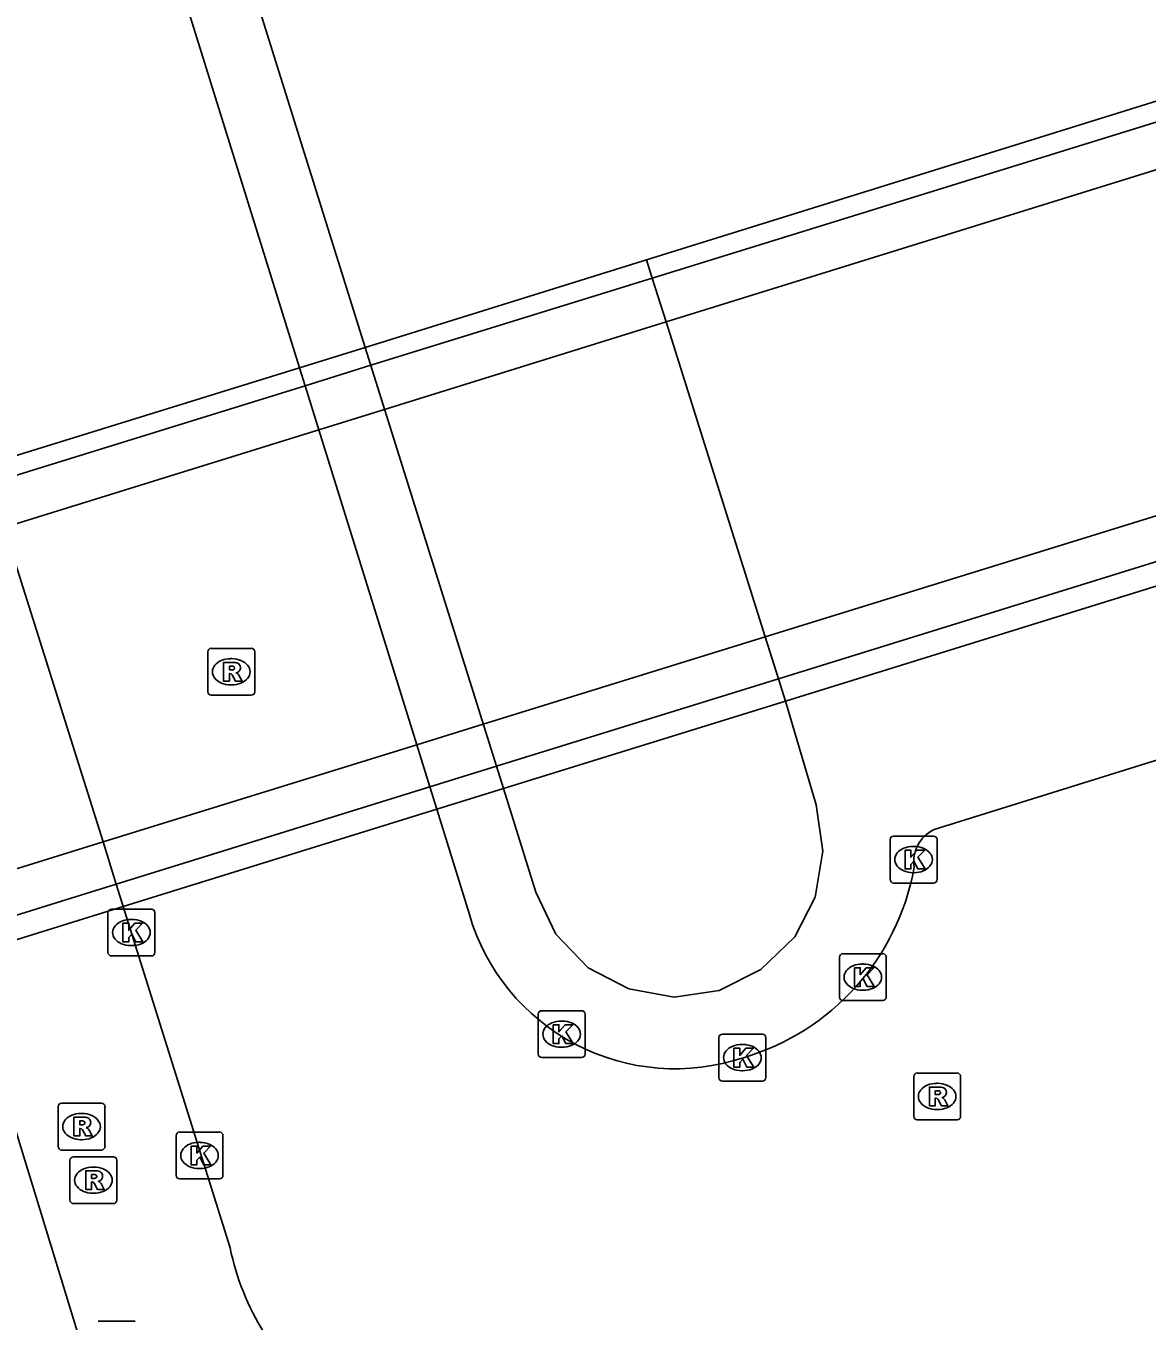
# Model space of a CAD drawing. Extents: x 160806 to 161707, y 383697 to 384148.
# Drawn here: x 161288.39 to 161312.3, y 383866.66 to 383894.3 of the extents above; entities that cross this region are included whole.
import ezdxf

# ---------------------------------------------------------------- set-up
doc = ezdxf.new("R2010")
doc.units = 0
for name, color, linetype in [('IMGEO_Dek', 7, 'Continuous'), ('IMGEO_Fietspad_open', 7, 'Continuous'), ('IMGEO_Kolk', 7, 'Continuous'), ('IMGEO_Muur', 7, 'Continuous'), ('IMGEO_OVBaan_gesloten', 7, 'Continuous'), ('IMGEO_Pand', 7, 'Continuous'), ('IMGEO_Rioolput', 7, 'Continuous'), ('IMGEO_Voetpad_open', 7, 'Continuous'), ('IMGEO_Wegwijzer', 7, 'Continuous')]:
    doc.layers.add(name, color=color, linetype=linetype)

msp = doc.modelspace()

# ---------------------------------------------------------------- linework, layer by layer
at = {"layer": 'IMGEO_Dek'}
msp.add_lwpolyline([(161302.038, 383887.98), (161301.743, 383888.915), (161301.62, 383889.306), (161295.624, 383887.436), (161294.221, 383887.002), (161287.509, 383884.926), (161284.106, 383883.873), (161278.902, 383882.264), (161278.108, 383882.018), (161278.23, 383881.626), (161278.509, 383880.732), (161280.618, 383873.97), (161280.9, 383873.066), (161281.046, 383872.599), (161281.82, 383872.838), (161287.026, 383874.44), (161290.463, 383875.507), (161297.147, 383877.582), (161298.569, 383878.023), (161304.585, 383879.891), (161304.435, 383880.368), (161304.154, 383881.259)], close=True, dxfattribs=at)
at = {"layer": 'IMGEO_Fietspad_open'}
msp.add_lwpolyline([(161278.829, 383900.925), (161284.106, 383883.873), (161284.226, 383883.485), (161284.52, 383882.537), (161286.598, 383875.822), (161286.877, 383874.92), (161287.026, 383874.44), (161289.642, 383865.914)], dxfattribs=at)
at = {"layer": 'IMGEO_Kolk'}
for p, q in [((161306.816, 383876.083), (161306.816, 383876.935)), ((161306.891, 383877.009), (161307.743, 383877.009)), ((161307.304, 383876.789), (161307.329, 383876.789)), ((161307.817, 383876.935), (161307.817, 383876.083)), ((161307.327, 383876.229), (161307.302, 383876.229)), ((161307.743, 383876.009), (161306.891, 383876.009)), ((161290.211, 383875.452), (161291.063, 383875.452)), ((161290.136, 383874.526), (161290.136, 383875.378)), ((161290.624, 383875.232), (161290.649, 383875.232)), ((161291.137, 383875.378), (161291.137, 383874.526)), ((161290.647, 383874.672), (161290.622, 383874.672)), ((161291.063, 383874.452), (161290.211, 383874.452)), ((161305.734, 383873.575), (161305.734, 383874.427)), ((161305.809, 383874.501), (161306.661, 383874.501)), ((161306.735, 383874.427), (161306.735, 383873.575)), ((161306.222, 383874.281), (161306.247, 383874.281)), ((161306.661, 383873.501), (161305.809, 383873.501)), ((161306.245, 383873.721), (161306.22, 383873.721)), ((161299.311, 383872.358), (161299.311, 383873.21)), ((161299.386, 383873.284), (161300.238, 383873.284)), ((161300.312, 383873.21), (161300.312, 383872.358)), ((161299.799, 383873.064), (161299.824, 383873.064)), ((161303.165, 383871.857), (161303.165, 383872.709)), ((161303.24, 383872.783), (161304.092, 383872.783)), ((161304.166, 383872.709), (161304.166, 383871.857)), ((161299.822, 383872.504), (161299.797, 383872.504)), ((161303.653, 383872.563), (161303.678, 383872.563)), ((161300.238, 383872.284), (161299.386, 383872.284)), ((161303.676, 383872.003), (161303.651, 383872.003)), ((161304.092, 383871.783), (161303.24, 383871.783)), ((161291.663, 383870.696), (161292.515, 383870.696)), ((161291.588, 383869.77), (161291.588, 383870.622)), ((161292.076, 383870.476), (161292.101, 383870.476)), ((161292.589, 383870.622), (161292.589, 383869.77)), ((161292.099, 383869.916), (161292.074, 383869.916)), ((161292.515, 383869.696), (161291.663, 383869.696))]:
    msp.add_line(p, q, dxfattribs=at)
for points in [[(161306.816, 383876.083), (161306.816, 383876.935)], [(161306.891, 383877.009), (161307.743, 383877.009)], [(161307.817, 383876.935), (161307.817, 383876.083)], [(161307.137, 383876.709), (161307.26, 383876.709), (161307.26, 383876.558), (161307.39, 383876.709), (161307.554, 383876.709), (161307.408, 383876.558), (161307.561, 383876.309), (161307.409, 383876.309), (161307.324, 383876.473), (161307.26, 383876.406), (161307.26, 383876.309), (161307.137, 383876.309), (161307.137, 383876.709)], [(161307.743, 383876.009), (161306.891, 383876.009)], [(161290.211, 383875.452), (161291.063, 383875.452)], [(161290.136, 383874.526), (161290.136, 383875.378)], [(161290.457, 383875.152), (161290.58, 383875.152), (161290.58, 383875.001), (161290.71, 383875.152), (161290.874, 383875.152), (161290.728, 383875.001), (161290.881, 383874.752), (161290.729, 383874.752), (161290.644, 383874.916), (161290.58, 383874.849), (161290.58, 383874.752), (161290.457, 383874.752), (161290.457, 383875.152)], [(161291.137, 383875.378), (161291.137, 383874.526)], [(161291.063, 383874.452), (161290.211, 383874.452)], [(161305.734, 383873.575), (161305.734, 383874.427)], [(161305.809, 383874.501), (161306.661, 383874.501)], [(161306.735, 383874.427), (161306.735, 383873.575)], [(161306.055, 383874.201), (161306.178, 383874.201), (161306.178, 383874.05), (161306.308, 383874.201), (161306.472, 383874.201), (161306.326, 383874.05), (161306.479, 383873.801), (161306.327, 383873.801), (161306.242, 383873.965), (161306.178, 383873.898), (161306.178, 383873.801), (161306.055, 383873.801), (161306.055, 383874.201)], [(161306.661, 383873.501), (161305.809, 383873.501)], [(161299.311, 383872.358), (161299.311, 383873.21)], [(161299.386, 383873.284), (161300.238, 383873.284)], [(161300.312, 383873.21), (161300.312, 383872.358)], [(161299.632, 383872.984), (161299.755, 383872.984), (161299.755, 383872.833), (161299.885, 383872.984), (161300.049, 383872.984), (161299.903, 383872.833), (161300.056, 383872.584), (161299.904, 383872.584), (161299.819, 383872.748), (161299.755, 383872.681), (161299.755, 383872.584), (161299.632, 383872.584), (161299.632, 383872.984)], [(161303.165, 383871.857), (161303.165, 383872.709)], [(161303.24, 383872.783), (161304.092, 383872.783)], [(161304.166, 383872.709), (161304.166, 383871.857)], [(161303.486, 383872.483), (161303.609, 383872.483), (161303.609, 383872.332), (161303.739, 383872.483), (161303.903, 383872.483), (161303.757, 383872.332), (161303.91, 383872.083), (161303.758, 383872.083), (161303.673, 383872.247), (161303.609, 383872.18), (161303.609, 383872.083), (161303.486, 383872.083), (161303.486, 383872.483)], [(161300.238, 383872.284), (161299.386, 383872.284)], [(161304.092, 383871.783), (161303.24, 383871.783)], [(161291.663, 383870.696), (161292.515, 383870.696)], [(161291.588, 383869.77), (161291.588, 383870.622)], [(161292.589, 383870.622), (161292.589, 383869.77)], [(161291.909, 383870.396), (161292.032, 383870.396), (161292.032, 383870.245), (161292.162, 383870.396), (161292.326, 383870.396), (161292.18, 383870.245), (161292.333, 383869.996), (161292.181, 383869.996), (161292.096, 383870.16), (161292.032, 383870.093), (161292.032, 383869.996), (161291.909, 383869.996), (161291.909, 383870.396)], [(161292.515, 383869.696), (161291.663, 383869.696)]]:
    msp.add_lwpolyline(points, dxfattribs=at)
for centre, start, end in [((161306.893, 383876.933), 91.552, 178.448), ((161306.893, 383876.933), 91.552, 178.448), ((161307.741, 383876.933), 1.552, 88.448), ((161307.741, 383876.933), 1.552, 88.448), ((161306.893, 383876.085), 181.552, 268.448), ((161306.893, 383876.085), 181.552, 268.448), ((161307.741, 383876.085), 271.552, 358.448), ((161307.741, 383876.085), 271.552, 358.448), ((161290.213, 383875.376), 91.552, 178.448), ((161290.213, 383875.376), 91.552, 178.448), ((161291.061, 383875.376), 1.552, 88.448), ((161291.061, 383875.376), 1.552, 88.448), ((161290.213, 383874.528), 181.552, 268.448), ((161290.213, 383874.528), 181.552, 268.448), ((161291.061, 383874.528), 271.552, 358.448), ((161291.061, 383874.528), 271.552, 358.448), ((161305.811, 383874.425), 91.552, 178.448), ((161305.811, 383874.425), 91.552, 178.448), ((161306.659, 383874.425), 1.552, 88.448), ((161306.659, 383874.425), 1.552, 88.448), ((161305.811, 383873.577), 181.552, 268.448), ((161305.811, 383873.577), 181.552, 268.448), ((161306.659, 383873.577), 271.552, 358.448), ((161306.659, 383873.577), 271.552, 358.448), ((161299.388, 383873.208), 91.552, 178.448), ((161299.388, 383873.208), 91.552, 178.448), ((161300.236, 383873.208), 1.552, 88.448), ((161300.236, 383873.208), 1.552, 88.448), ((161303.242, 383872.707), 91.552, 178.448), ((161303.242, 383872.707), 91.552, 178.448), ((161304.09, 383872.707), 1.552, 88.448), ((161304.09, 383872.707), 1.552, 88.448), ((161299.388, 383872.36), 181.552, 268.448), ((161299.388, 383872.36), 181.552, 268.448), ((161300.236, 383872.36), 271.552, 358.448), ((161300.236, 383872.36), 271.552, 358.448), ((161303.242, 383871.859), 181.552, 268.448), ((161303.242, 383871.859), 181.552, 268.448), ((161304.09, 383871.859), 271.552, 358.448), ((161304.09, 383871.859), 271.552, 358.448), ((161291.665, 383870.62), 91.552, 178.448), ((161291.665, 383870.62), 91.552, 178.448), ((161292.513, 383870.62), 1.552, 88.448), ((161292.513, 383870.62), 1.552, 88.448), ((161291.665, 383869.772), 181.552, 268.448), ((161291.665, 383869.772), 181.552, 268.448), ((161292.513, 383869.772), 271.552, 358.448), ((161292.513, 383869.772), 271.552, 358.448)]:
    msp.add_arc(centre, 0.0765, start, end, dxfattribs=at)
for centre, major_axis, ratio, start_param, end_param in [((161307.303, 383876.509), (-0.387, 0.002), 0.722429, 4.712389, 7.853982), ((161307.328, 383876.509), (-0.39, 0.002), 0.717154, 1.570796, 4.712389), ((161290.623, 383874.952), (-0.387, 0.002), 0.722429, 4.712389, 7.853982), ((161290.648, 383874.952), (-0.39, 0.002), 0.717154, 1.570796, 4.712389), ((161306.221, 383874.001), (-0.387, 0.002), 0.722429, 4.712389, 7.853982), ((161306.246, 383874.001), (-0.39, 0.002), 0.717154, 1.570796, 4.712389), ((161299.798, 383872.784), (-0.387, 0.002), 0.722429, 4.712389, 7.853982), ((161299.823, 383872.784), (-0.39, 0.002), 0.717154, 1.570796, 4.712389), ((161303.652, 383872.283), (-0.387, 0.002), 0.722429, 4.712389, 7.853982), ((161303.677, 383872.283), (-0.39, 0.002), 0.717154, 1.570796, 4.712389), ((161292.075, 383870.196), (-0.387, 0.002), 0.722429, 4.712389, 7.853982), ((161292.1, 383870.196), (-0.39, 0.002), 0.717154, 1.570796, 4.712389)]:
    msp.add_ellipse(centre, major_axis=major_axis, ratio=ratio, start_param=start_param, end_param=end_param, dxfattribs=at)
at = {"layer": 'IMGEO_Muur'}
for points in [[(161321.004, 383895.352), (161347.112, 383903.36), (161347.203, 383903.006), (161301.743, 383888.915)], [(161304.435, 383880.368), (161345.382, 383893.076), (161345.53, 383892.601), (161345.376, 383892.553)], [(161301.743, 383888.915), (161301.62, 383889.306), (161295.624, 383887.436), (161294.221, 383887.002), (161287.509, 383884.926), (161284.106, 383883.873), (161278.902, 383882.264), (161278.108, 383882.018), (161278.23, 383881.626)], [(161301.743, 383888.915), (161295.743, 383887.055), (161294.34, 383886.62), (161287.63, 383884.54), (161284.226, 383883.485), (161279.023, 383881.872), (161278.23, 383881.626)], [(161315.741, 383883.354), (161304.585, 383879.891)], [(161280.9, 383873.066), (161281.672, 383873.306), (161286.877, 383874.92), (161290.313, 383875.986), (161296.998, 383878.06), (161298.419, 383878.501), (161304.435, 383880.368)], [(161280.9, 383873.066), (161281.046, 383872.599), (161281.82, 383872.838), (161287.026, 383874.44), (161290.463, 383875.507), (161297.147, 383877.582), (161298.569, 383878.023), (161304.585, 383879.891), (161304.435, 383880.368)]]:
    msp.add_lwpolyline(points, dxfattribs=at)
at = {"layer": 'IMGEO_OVBaan_gesloten'}
for points in [[(161347.434, 383902.047), (161346.273, 383901.726), (161302.038, 383887.98)], [(161297.843, 383875.338), (161297.147, 383877.582), (161296.998, 383878.06), (161296.72, 383878.957), (161294.632, 383885.679), (161294.34, 383886.62), (161294.221, 383887.002), (161291.435, 383895.973)], [(161284.611, 383894.163), (161287.509, 383884.926), (161287.63, 383884.54), (161287.926, 383883.595), (161290.031, 383876.885), (161290.313, 383875.986), (161290.463, 383875.507), (161292.74, 383868.225)], [(161304.154, 383881.259), (161345.176, 383893.965)], [(161346.451, 383889.201), (161331.565, 383884.581), (161326.342, 383882.967), (161326.277, 383882.947), (161320.066, 383880.988), (161307.755, 383877.154)], [(161278.509, 383880.732), (161279.315, 383880.927), (161280.238, 383881.206), (161284.52, 383882.537), (161287.926, 383883.595), (161294.632, 383885.679), (161296.037, 383886.115), (161302.038, 383887.98)], [(161304.154, 383881.259), (161302.038, 383887.98)], [(161304.154, 383881.259), (161298.139, 383879.396), (161296.72, 383878.957), (161290.031, 383876.885), (161286.598, 383875.822), (161281.392, 383874.209), (161280.618, 383873.97)]]:
    msp.add_lwpolyline(points, dxfattribs=at)
for centre, radius, start, end in [((161308.094, 383876.457), 0.775, 115.927, 188.8282), ((161302.23, 383877.252), 5.179, 286.3359, 349.8366), ((161302.234, 383876.619), 4.574, 196.2647, 288.5225), ((161298.191, 383869.353), 5.566, 191.6904, 232.0292)]:
    msp.add_arc(centre, radius, start, end, dxfattribs=at)
at = {"layer": 'IMGEO_Pand'}
for points in [[(161294.446, 383897.292), (161293.245, 383895.038), (161295.624, 383887.436), (161298.569, 383878.023), (161299.26, 383875.816), (161299.686, 383874.916), (161300.38, 383874.2), (161301.246, 383873.751), (161302.21, 383873.571), (161303.173, 383873.717), (161304.058, 383874.166), (161304.783, 383874.861), (161305.221, 383875.707), (161305.383, 383876.689), (161305.243, 383877.676), (161304.585, 383879.891)], [(161301.743, 383888.915), (161301.62, 383889.306), (161321.004, 383895.352)], [(161302.038, 383887.98), (161301.743, 383888.915)], [(161304.154, 383881.259), (161302.038, 383887.98)], [(161304.435, 383880.368), (161304.154, 383881.259)], [(161304.585, 383879.891), (161304.435, 383880.368)]]:
    msp.add_lwpolyline(points, dxfattribs=at)
at = {"layer": 'IMGEO_Rioolput'}
for p, q in [((161292.265, 383880.09), (161292.265, 383880.942)), ((161292.34, 383881.016), (161293.192, 383881.016)), ((161293.266, 383880.942), (161293.266, 383880.09)), ((161292.753, 383880.796), (161292.778, 383880.796)), ((161292.776, 383880.236), (161292.751, 383880.236)), ((161293.192, 383880.016), (161292.34, 383880.016)), ((161307.319, 383871.029), (161307.319, 383871.881)), ((161307.394, 383871.955), (161308.246, 383871.955)), ((161308.32, 383871.881), (161308.32, 383871.029)), ((161307.807, 383871.735), (161307.832, 383871.735)), ((161289.147, 383871.312), (161289.999, 383871.312)), ((161289.072, 383870.386), (161289.072, 383871.238)), ((161289.56, 383871.092), (161289.585, 383871.092)), ((161290.073, 383871.238), (161290.073, 383870.386)), ((161307.83, 383871.175), (161307.805, 383871.175)), ((161308.246, 383870.955), (161307.394, 383870.955)), ((161289.583, 383870.532), (161289.558, 383870.532)), ((161289.999, 383870.312), (161289.147, 383870.312)), ((161289.401, 383870.168), (161290.253, 383870.168)), ((161289.326, 383869.242), (161289.326, 383870.094)), ((161289.814, 383869.948), (161289.839, 383869.948)), ((161290.327, 383870.094), (161290.327, 383869.242)), ((161289.837, 383869.388), (161289.812, 383869.388)), ((161290.253, 383869.168), (161289.401, 383869.168))]:
    msp.add_line(p, q, dxfattribs=at)
for points in [[(161292.265, 383880.09), (161292.265, 383880.942)], [(161292.34, 383881.016), (161293.192, 383881.016)], [(161293.266, 383880.942), (161293.266, 383880.09)], [(161292.854, 383880.714), (161292.602, 383880.716), (161292.602, 383880.316)], [(161292.602, 383880.316), (161292.726, 383880.316), (161292.726, 383880.478), (161292.737, 383880.478)], [(161292.78, 383880.635), (161292.726, 383880.635), (161292.726, 383880.554)], [(161292.726, 383880.554), (161292.778, 383880.554)], [(161292.784, 383880.449), (161292.855, 383880.316), (161292.995, 383880.316), (161292.93, 383880.442)], [(161293.192, 383880.016), (161292.34, 383880.016)], [(161307.319, 383871.029), (161307.319, 383871.881)], [(161307.394, 383871.955), (161308.246, 383871.955)], [(161308.32, 383871.881), (161308.32, 383871.029)], [(161307.908, 383871.653), (161307.656, 383871.655), (161307.656, 383871.255)], [(161307.834, 383871.574), (161307.78, 383871.574), (161307.78, 383871.493)], [(161289.147, 383871.312), (161289.999, 383871.312)], [(161307.656, 383871.255), (161307.78, 383871.255), (161307.78, 383871.417), (161307.791, 383871.417)], [(161307.78, 383871.493), (161307.832, 383871.493)], [(161307.838, 383871.388), (161307.909, 383871.255), (161308.049, 383871.255), (161307.984, 383871.381)], [(161289.072, 383870.386), (161289.072, 383871.238)], [(161289.661, 383871.01), (161289.409, 383871.012), (161289.409, 383870.612)], [(161290.073, 383871.238), (161290.073, 383870.386)], [(161289.409, 383870.612), (161289.533, 383870.612), (161289.533, 383870.774), (161289.544, 383870.774)], [(161289.587, 383870.931), (161289.533, 383870.931), (161289.533, 383870.85)], [(161289.533, 383870.85), (161289.585, 383870.85)], [(161289.591, 383870.745), (161289.662, 383870.612), (161289.802, 383870.612), (161289.737, 383870.738)], [(161308.246, 383870.955), (161307.394, 383870.955)], [(161289.999, 383870.312), (161289.147, 383870.312)], [(161289.401, 383870.168), (161290.253, 383870.168)], [(161289.326, 383869.242), (161289.326, 383870.094)], [(161289.915, 383869.866), (161289.663, 383869.868), (161289.663, 383869.468)], [(161290.327, 383870.094), (161290.327, 383869.242)], [(161289.663, 383869.468), (161289.787, 383869.468), (161289.787, 383869.63), (161289.798, 383869.63)], [(161289.841, 383869.787), (161289.787, 383869.787), (161289.787, 383869.706)], [(161289.787, 383869.706), (161289.839, 383869.706)], [(161289.845, 383869.601), (161289.916, 383869.468), (161290.056, 383869.468), (161289.991, 383869.594)], [(161290.253, 383869.168), (161289.401, 383869.168)]]:
    msp.add_lwpolyline(points, dxfattribs=at)
for centre, radius, start, end in [((161292.342, 383880.94), 0.0765, 91.552, 178.448), ((161292.342, 383880.94), 0.0765, 91.552, 178.448), ((161293.19, 383880.94), 0.0765, 1.552, 88.448), ((161293.19, 383880.94), 0.0765, 1.552, 88.448), ((161292.853, 383880.604), 0.109, 350.3612, 89.416), ((161292.736, 383880.425), 0.0533, 26.0293, 88.6989), ((161292.762, 383880.743), 0.19, 274.7715, 282.9687), ((161292.786, 383880.539), 0.0964, 77.0061, 93.1865), ((161292.8, 383880.596), 0.0378, 276.6634, 79.6772), ((161292.851, 383880.604), 0.112, 277.5842, 350.9817), ((161292.835, 383880.389), 0.108, 29.5134, 73.7905), ((161292.342, 383880.092), 0.0765, 181.552, 268.448), ((161292.342, 383880.092), 0.0765, 181.552, 268.448), ((161293.19, 383880.092), 0.0765, 271.552, 358.448), ((161293.19, 383880.092), 0.0765, 271.552, 358.448), ((161307.396, 383871.879), 0.0765, 91.552, 178.448), ((161307.396, 383871.879), 0.0765, 91.552, 178.448), ((161308.244, 383871.879), 0.0765, 1.552, 88.448), ((161308.244, 383871.879), 0.0765, 1.552, 88.448), ((161307.84, 383871.478), 0.0964, 77.0061, 93.1865), ((161307.854, 383871.535), 0.0378, 276.6634, 79.6772), ((161307.907, 383871.543), 0.109, 350.3612, 89.416), ((161307.905, 383871.543), 0.112, 277.5842, 350.9817), ((161289.149, 383871.236), 0.0765, 91.552, 178.448), ((161289.149, 383871.236), 0.0765, 91.552, 178.448), ((161289.997, 383871.236), 0.0765, 1.552, 88.448), ((161289.997, 383871.236), 0.0765, 1.552, 88.448), ((161307.79, 383871.364), 0.0533, 26.0293, 88.6989), ((161307.816, 383871.682), 0.19, 274.7715, 282.9687), ((161307.889, 383871.328), 0.108, 29.5134, 73.7905), ((161289.66, 383870.9), 0.109, 350.3612, 89.416), ((161307.396, 383871.031), 0.0765, 181.552, 268.448), ((161307.396, 383871.031), 0.0765, 181.552, 268.448), ((161308.244, 383871.031), 0.0765, 271.552, 358.448), ((161308.244, 383871.031), 0.0765, 271.552, 358.448), ((161289.543, 383870.721), 0.0533, 26.0293, 88.6989), ((161289.569, 383871.039), 0.19, 274.7715, 282.9687), ((161289.593, 383870.835), 0.0964, 77.0061, 93.1865), ((161289.607, 383870.892), 0.0378, 276.6634, 79.6772), ((161289.658, 383870.9), 0.112, 277.5842, 350.9817), ((161289.642, 383870.685), 0.108, 29.5134, 73.7905), ((161289.149, 383870.388), 0.0765, 181.552, 268.448), ((161289.149, 383870.388), 0.0765, 181.552, 268.448), ((161289.403, 383870.092), 0.0765, 91.552, 178.448), ((161289.403, 383870.092), 0.0765, 91.552, 178.448), ((161289.997, 383870.388), 0.0765, 271.552, 358.448), ((161289.997, 383870.388), 0.0765, 271.552, 358.448), ((161290.251, 383870.092), 0.0765, 1.552, 88.448), ((161290.251, 383870.092), 0.0765, 1.552, 88.448), ((161289.797, 383869.577), 0.0533, 26.0293, 88.6989), ((161289.823, 383869.895), 0.19, 274.7715, 282.9687), ((161289.847, 383869.691), 0.0964, 77.0061, 93.1865), ((161289.861, 383869.748), 0.0378, 276.6634, 79.6772), ((161289.914, 383869.756), 0.109, 350.3612, 89.416), ((161289.912, 383869.756), 0.112, 277.5842, 350.9817), ((161289.896, 383869.541), 0.108, 29.5134, 73.7905), ((161289.403, 383869.244), 0.0765, 181.552, 268.448), ((161289.403, 383869.244), 0.0765, 181.552, 268.448), ((161290.251, 383869.244), 0.0765, 271.552, 358.448), ((161290.251, 383869.244), 0.0765, 271.552, 358.448)]:
    msp.add_arc(centre, radius, start, end, dxfattribs=at)
for centre, major_axis, ratio, start_param, end_param in [((161292.752, 383880.516), (-0.387, 0.002), 0.722429, 4.712389, 7.853982), ((161292.777, 383880.516), (-0.39, 0.002), 0.717154, 1.570796, 4.712389), ((161307.806, 383871.455), (-0.387, 0.002), 0.722429, 4.712389, 7.853982), ((161307.831, 383871.455), (-0.39, 0.002), 0.717154, 1.570796, 4.712389), ((161289.559, 383870.812), (-0.387, 0.002), 0.722429, 4.712389, 7.853982), ((161289.584, 383870.812), (-0.39, 0.002), 0.717154, 1.570796, 4.712389), ((161289.813, 383869.668), (-0.387, 0.002), 0.722429, 4.712389, 7.853982), ((161289.838, 383869.668), (-0.39, 0.002), 0.717154, 1.570796, 4.712389)]:
    msp.add_ellipse(centre, major_axis=major_axis, ratio=ratio, start_param=start_param, end_param=end_param, dxfattribs=at)
at = {"layer": 'IMGEO_Voetpad_open'}
for points in [[(161302.038, 383887.98), (161301.743, 383888.915)], [(161304.435, 383880.368), (161304.154, 383881.259)]]:
    msp.add_lwpolyline(points, dxfattribs=at)
at = {"layer": 'IMGEO_Wegwijzer'}
for p, q in [((161289.925, 383866.662), (161290.715, 383866.662)), ((161290.715, 383866.662), (161289.925, 383866.662))]:
    msp.add_line(p, q, dxfattribs=at)

doc.saveas('drawing.dxf')
